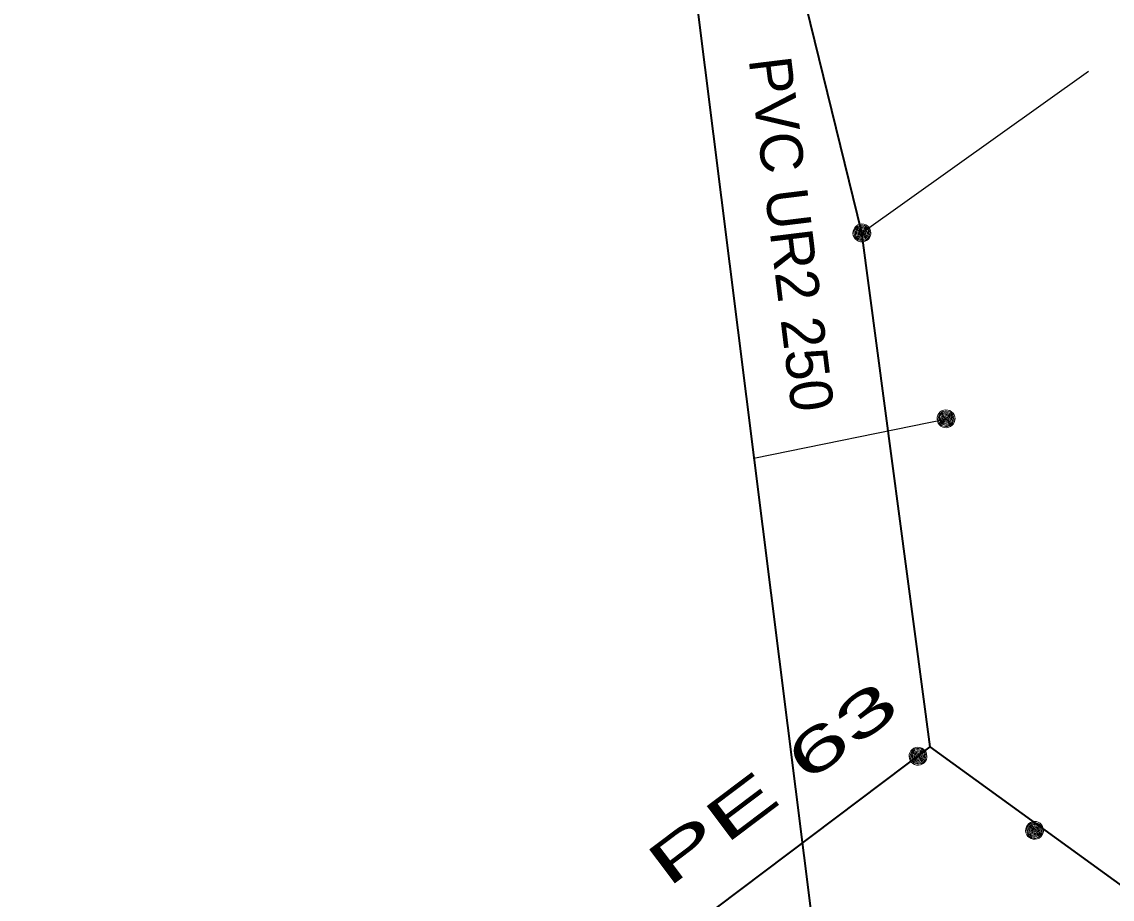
# Model space of a CAD drawing. Extents: x -873619 to -867639, y -1015082 to -1012326.
# Drawn here: x -868108.69 to -868080.46, y -1012831.8 to -1012809.1 of the extents above; entities that cross this region are included whole.
import ezdxf

# ---------------------------------------------------------------- set-up
doc = ezdxf.new("R2010")
doc.units = 0
doc.header["$LTSCALE"] = 0.44
for name, color, linetype, lineweight in [('1', 7, 'Continuous', 13), ('12', 7, 'Continuous', 13), ('21', 7, 'Continuous', 35), ('23', 7, 'Continuous', 25), ('25', 7, 'Continuous', 13), ('3', 7, 'Continuous', 25), ('32', 7, 'Continuous', 13)]:
    doc.layers.add(name, color=color, linetype=linetype, lineweight=lineweight)

msp = doc.modelspace()

# ---------------------------------------------------------------- linework, layer by layer
at = {"layer": '1', "lineweight": 35}
msp.add_line((-868092.986, -1012833.731), (-868085.171, -1012827.86), dxfattribs=at)
for points in [[(-867974.611, -1012725.697), (-867976.949, -1012730.385), (-867980.624, -1012763.205), (-867983.112, -1012775.195), (-867978.719, -1012795.525), (-867979.823, -1012805.464), (-867997.768, -1012829.005), (-868011.042, -1012836.499), (-868058.95, -1012844.4), (-868077.43, -1012833.46), (-868085.171, -1012827.86)], [(-868085.171, -1012827.86), (-868086.94, -1012814.56), (-868094.808, -1012782.506)], [(-868058.95, -1012844.4), (-868077.43, -1012833.46), (-868085.171, -1012827.86), (-868086.94, -1012814.56)]]:
    msp.add_lwpolyline(points, dxfattribs=at)
at = {"layer": '12'}
for points in [[(-868086.708, -1012814.56), (-868086.715, -1012814.508), (-868086.732, -1012814.458), (-868086.761, -1012814.414), (-868086.798, -1012814.377), (-868086.843, -1012814.35), (-868086.892, -1012814.333), (-868086.946, -1012814.329), (-868086.997, -1012814.336), (-868087.046, -1012814.355), (-868087.09, -1012814.384), (-868087.125, -1012814.423), (-868087.152, -1012814.468), (-868087.168, -1012814.519), (-868087.171, -1012814.571), (-868087.163, -1012814.623), (-868087.142, -1012814.672), (-868087.112, -1012814.715), (-868087.073, -1012814.749), (-868087.027, -1012814.775), (-868086.975, -1012814.789), (-868086.923, -1012814.791), (-868086.872, -1012814.781), (-868086.823, -1012814.76), (-868086.781, -1012814.729), (-868086.747, -1012814.688), (-868086.723, -1012814.642), (-868086.71, -1012814.591)], [(-868086.739, -1012814.56), (-868086.745, -1012814.511), (-868086.762, -1012814.465), (-868086.789, -1012814.425), (-868086.826, -1012814.393), (-868086.87, -1012814.371), (-868086.919, -1012814.36), (-868086.968, -1012814.36), (-868087.014, -1012814.373), (-868087.058, -1012814.397), (-868087.093, -1012814.43), (-868087.12, -1012814.471), (-868087.137, -1012814.518), (-868087.141, -1012814.567), (-868087.134, -1012814.615), (-868087.115, -1012814.66), (-868087.085, -1012814.7), (-868087.046, -1012814.731), (-868087.002, -1012814.751), (-868086.955, -1012814.761), (-868086.906, -1012814.759), (-868086.858, -1012814.744), (-868086.816, -1012814.719), (-868086.781, -1012814.685), (-868086.755, -1012814.643), (-868086.742, -1012814.596)], [(-868086.769, -1012814.56), (-868086.774, -1012814.515), (-868086.791, -1012814.473), (-868086.82, -1012814.438), (-868086.855, -1012814.411), (-868086.897, -1012814.394), (-868086.943, -1012814.389), (-868086.987, -1012814.395), (-868087.029, -1012814.414), (-868087.063, -1012814.442), (-868087.09, -1012814.479), (-868087.107, -1012814.521), (-868087.11, -1012814.566), (-868087.103, -1012814.611), (-868087.085, -1012814.652), (-868087.056, -1012814.686), (-868087.019, -1012814.712), (-868086.975, -1012814.728), (-868086.931, -1012814.731), (-868086.886, -1012814.723), (-868086.845, -1012814.703), (-868086.811, -1012814.674), (-868086.786, -1012814.636), (-868086.772, -1012814.593)], [(-868086.799, -1012814.56), (-868086.803, -1012814.519), (-868086.821, -1012814.482), (-868086.848, -1012814.451), (-868086.884, -1012814.43), (-868086.924, -1012814.419), (-868086.965, -1012814.421), (-868087.004, -1012814.434), (-868087.038, -1012814.458), (-868087.063, -1012814.49), (-868087.078, -1012814.528), (-868087.08, -1012814.569), (-868087.073, -1012814.609), (-868087.053, -1012814.645), (-868087.024, -1012814.674), (-868086.987, -1012814.693), (-868086.946, -1012814.701), (-868086.906, -1012814.697), (-868086.867, -1012814.682), (-868086.835, -1012814.656), (-868086.813, -1012814.622), (-868086.799, -1012814.583)], [(-868086.828, -1012814.56), (-868086.833, -1012814.524), (-868086.852, -1012814.492), (-868086.877, -1012814.467), (-868086.911, -1012814.452), (-868086.948, -1012814.449), (-868086.982, -1012814.457), (-868087.014, -1012814.477), (-868087.036, -1012814.505), (-868087.049, -1012814.539), (-868087.049, -1012814.576), (-868087.039, -1012814.611), (-868087.017, -1012814.64), (-868086.987, -1012814.661), (-868086.953, -1012814.671), (-868086.916, -1012814.669), (-868086.882, -1012814.655), (-868086.855, -1012814.632), (-868086.835, -1012814.6), (-868086.828, -1012814.565)], [(-868086.858, -1012814.56), (-868086.864, -1012814.529), (-868086.88, -1012814.503), (-868086.906, -1012814.486), (-868086.936, -1012814.479), (-868086.968, -1012814.483), (-868086.995, -1012814.5), (-868087.012, -1012814.524), (-868087.021, -1012814.555), (-868087.017, -1012814.585), (-868087.002, -1012814.613), (-868086.977, -1012814.632), (-868086.948, -1012814.641), (-868086.916, -1012814.638), (-868086.889, -1012814.624), (-868086.869, -1012814.6), (-868086.858, -1012814.571)], [(-868086.889, -1012814.56), (-868086.894, -1012814.536), (-868086.911, -1012814.518), (-868086.933, -1012814.509), (-868086.958, -1012814.512), (-868086.978, -1012814.526), (-868086.99, -1012814.548), (-868086.99, -1012814.573), (-868086.977, -1012814.594), (-868086.958, -1012814.608), (-868086.933, -1012814.611), (-868086.909, -1012814.602), (-868086.894, -1012814.584)], [(-868086.919, -1012814.56), (-868086.924, -1012814.545), (-868086.938, -1012814.539), (-868086.953, -1012814.543), (-868086.96, -1012814.557), (-868086.956, -1012814.572), (-868086.943, -1012814.581), (-868086.928, -1012814.578), (-868086.919, -1012814.566)], [(-868085.257, -1012828.1), (-868085.264, -1012828.048), (-868085.281, -1012827.998), (-868085.309, -1012827.954), (-868085.347, -1012827.917), (-868085.392, -1012827.89), (-868085.441, -1012827.873), (-868085.495, -1012827.869), (-868085.546, -1012827.876), (-868085.595, -1012827.895), (-868085.639, -1012827.924), (-868085.674, -1012827.963), (-868085.701, -1012828.008), (-868085.717, -1012828.059), (-868085.72, -1012828.111), (-868085.712, -1012828.163), (-868085.691, -1012828.212), (-868085.661, -1012828.255), (-868085.622, -1012828.289), (-868085.576, -1012828.315), (-868085.524, -1012828.329), (-868085.472, -1012828.331), (-868085.421, -1012828.321), (-868085.372, -1012828.3), (-868085.33, -1012828.269), (-868085.296, -1012828.228), (-868085.272, -1012828.182), (-868085.259, -1012828.131)], [(-868085.288, -1012828.1), (-868085.294, -1012828.051), (-868085.311, -1012828.005), (-868085.338, -1012827.965), (-868085.375, -1012827.933), (-868085.419, -1012827.911), (-868085.468, -1012827.9), (-868085.517, -1012827.9), (-868085.563, -1012827.913), (-868085.607, -1012827.937), (-868085.642, -1012827.97), (-868085.669, -1012828.011), (-868085.686, -1012828.058), (-868085.69, -1012828.107), (-868085.683, -1012828.155), (-868085.664, -1012828.2), (-868085.634, -1012828.24), (-868085.595, -1012828.271), (-868085.551, -1012828.291), (-868085.504, -1012828.301), (-868085.455, -1012828.299), (-868085.407, -1012828.284), (-868085.365, -1012828.259), (-868085.33, -1012828.225), (-868085.304, -1012828.183), (-868085.291, -1012828.136)], [(-868085.318, -1012828.1), (-868085.323, -1012828.055), (-868085.34, -1012828.013), (-868085.369, -1012827.978), (-868085.404, -1012827.951), (-868085.446, -1012827.934), (-868085.492, -1012827.929), (-868085.536, -1012827.935), (-868085.578, -1012827.954), (-868085.612, -1012827.982), (-868085.639, -1012828.019), (-868085.656, -1012828.061), (-868085.659, -1012828.106), (-868085.652, -1012828.151), (-868085.634, -1012828.192), (-868085.605, -1012828.226), (-868085.568, -1012828.252), (-868085.524, -1012828.268), (-868085.48, -1012828.271), (-868085.434, -1012828.263), (-868085.394, -1012828.243), (-868085.36, -1012828.214), (-868085.335, -1012828.176), (-868085.321, -1012828.133)], [(-868085.348, -1012828.1), (-868085.352, -1012828.059), (-868085.37, -1012828.022), (-868085.397, -1012827.991), (-868085.433, -1012827.97), (-868085.473, -1012827.959), (-868085.514, -1012827.961), (-868085.553, -1012827.974), (-868085.587, -1012827.998), (-868085.612, -1012828.03), (-868085.627, -1012828.068), (-868085.629, -1012828.109), (-868085.622, -1012828.149), (-868085.602, -1012828.185), (-868085.573, -1012828.214), (-868085.536, -1012828.233), (-868085.495, -1012828.241), (-868085.455, -1012828.237), (-868085.416, -1012828.222), (-868085.384, -1012828.196), (-868085.362, -1012828.162), (-868085.348, -1012828.123)], [(-868085.377, -1012828.1), (-868085.382, -1012828.064), (-868085.401, -1012828.032), (-868085.426, -1012828.007), (-868085.46, -1012827.992), (-868085.497, -1012827.989), (-868085.531, -1012827.997), (-868085.563, -1012828.017), (-868085.585, -1012828.045), (-868085.598, -1012828.079), (-868085.598, -1012828.116), (-868085.588, -1012828.151), (-868085.566, -1012828.18), (-868085.536, -1012828.201), (-868085.502, -1012828.211), (-868085.465, -1012828.209), (-868085.431, -1012828.195), (-868085.404, -1012828.172), (-868085.384, -1012828.14), (-868085.377, -1012828.105)], [(-868085.407, -1012828.1), (-868085.413, -1012828.069), (-868085.429, -1012828.043), (-868085.455, -1012828.026), (-868085.485, -1012828.019), (-868085.517, -1012828.023), (-868085.544, -1012828.04), (-868085.561, -1012828.064), (-868085.57, -1012828.095), (-868085.566, -1012828.125), (-868085.551, -1012828.153), (-868085.526, -1012828.172), (-868085.497, -1012828.181), (-868085.465, -1012828.178), (-868085.438, -1012828.164), (-868085.418, -1012828.14), (-868085.407, -1012828.111)], [(-868085.438, -1012828.1), (-868085.443, -1012828.076), (-868085.46, -1012828.058), (-868085.482, -1012828.049), (-868085.507, -1012828.052), (-868085.527, -1012828.066), (-868085.539, -1012828.088), (-868085.539, -1012828.113), (-868085.526, -1012828.134), (-868085.507, -1012828.148), (-868085.482, -1012828.151), (-868085.458, -1012828.142), (-868085.443, -1012828.124)], [(-868085.468, -1012828.1), (-868085.473, -1012828.085), (-868085.487, -1012828.079), (-868085.502, -1012828.083), (-868085.509, -1012828.097), (-868085.505, -1012828.112), (-868085.492, -1012828.121), (-868085.477, -1012828.118), (-868085.468, -1012828.106)]]:
    msp.add_lwpolyline(points, close=True, dxfattribs=at)
at = {"layer": '21'}
msp.add_lwpolyline([(-868134.19, -1012752.63), (-868112.27, -1012769.62), (-868107.42, -1012773.25), (-868101.75, -1012777.58), (-868093.15, -1012793.25), (-868087.37, -1012839.18), (-868062.459, -1012846.83), (-868020.28, -1012856.9)], dxfattribs=at)
at = {"layer": '23'}
msp.add_line((-868089.735, -1012820.386), (-868084.74, -1012819.37), dxfattribs=at)
at = {"layer": '25'}
for points in [[(-868082.24, -1012830.018), (-868082.246, -1012829.966), (-868082.263, -1012829.916), (-868082.292, -1012829.872), (-868082.329, -1012829.835), (-868082.374, -1012829.808), (-868082.424, -1012829.791), (-868082.477, -1012829.787), (-868082.529, -1012829.794), (-868082.578, -1012829.813), (-868082.621, -1012829.842), (-868082.657, -1012829.881), (-868082.683, -1012829.926), (-868082.699, -1012829.977), (-868082.702, -1012830.029), (-868082.694, -1012830.081), (-868082.674, -1012830.13), (-868082.643, -1012830.173), (-868082.604, -1012830.207), (-868082.558, -1012830.233), (-868082.507, -1012830.247), (-868082.454, -1012830.249), (-868082.403, -1012830.239), (-868082.355, -1012830.218), (-868082.312, -1012830.187), (-868082.278, -1012830.146), (-868082.254, -1012830.1), (-868082.242, -1012830.049)], [(-868082.27, -1012830.018), (-868082.276, -1012829.969), (-868082.293, -1012829.923), (-868082.321, -1012829.883), (-868082.358, -1012829.851), (-868082.402, -1012829.829), (-868082.45, -1012829.818), (-868082.499, -1012829.818), (-868082.546, -1012829.831), (-868082.589, -1012829.855), (-868082.625, -1012829.888), (-868082.652, -1012829.929), (-868082.668, -1012829.976), (-868082.672, -1012830.025), (-868082.665, -1012830.073), (-868082.646, -1012830.118), (-868082.616, -1012830.158), (-868082.578, -1012830.189), (-868082.534, -1012830.209), (-868082.486, -1012830.219), (-868082.437, -1012830.217), (-868082.39, -1012830.202), (-868082.347, -1012830.177), (-868082.313, -1012830.143), (-868082.287, -1012830.101), (-868082.273, -1012830.054)], [(-868082.3, -1012830.018), (-868082.306, -1012829.973), (-868082.323, -1012829.931), (-868082.351, -1012829.896), (-868082.387, -1012829.869), (-868082.429, -1012829.852), (-868082.474, -1012829.847), (-868082.519, -1012829.853), (-868082.56, -1012829.872), (-868082.595, -1012829.9), (-868082.622, -1012829.937), (-868082.638, -1012829.979), (-868082.642, -1012830.024), (-868082.635, -1012830.069), (-868082.616, -1012830.11), (-868082.587, -1012830.144), (-868082.55, -1012830.17), (-868082.507, -1012830.186), (-868082.462, -1012830.189), (-868082.417, -1012830.181), (-868082.377, -1012830.161), (-868082.343, -1012830.132), (-868082.317, -1012830.094), (-868082.303, -1012830.051)], [(-868082.33, -1012830.018), (-868082.335, -1012829.977), (-868082.353, -1012829.94), (-868082.38, -1012829.909), (-868082.415, -1012829.888), (-868082.455, -1012829.877), (-868082.496, -1012829.879), (-868082.535, -1012829.892), (-868082.569, -1012829.916), (-868082.594, -1012829.948), (-868082.609, -1012829.986), (-868082.612, -1012830.027), (-868082.604, -1012830.067), (-868082.584, -1012830.103), (-868082.555, -1012830.132), (-868082.518, -1012830.151), (-868082.478, -1012830.159), (-868082.437, -1012830.155), (-868082.399, -1012830.14), (-868082.367, -1012830.114), (-868082.344, -1012830.08), (-868082.331, -1012830.041)], [(-868082.36, -1012830.018), (-868082.365, -1012829.982), (-868082.383, -1012829.95), (-868082.409, -1012829.925), (-868082.443, -1012829.91), (-868082.479, -1012829.907), (-868082.514, -1012829.915), (-868082.545, -1012829.935), (-868082.568, -1012829.963), (-868082.581, -1012829.997), (-868082.581, -1012830.034), (-868082.57, -1012830.069), (-868082.549, -1012830.098), (-868082.519, -1012830.119), (-868082.484, -1012830.129), (-868082.447, -1012830.127), (-868082.413, -1012830.113), (-868082.386, -1012830.09), (-868082.367, -1012830.058), (-868082.36, -1012830.023)], [(-868082.39, -1012830.018), (-868082.395, -1012829.987), (-868082.412, -1012829.961), (-868082.438, -1012829.944), (-868082.468, -1012829.937), (-868082.499, -1012829.941), (-868082.526, -1012829.958), (-868082.544, -1012829.982), (-868082.552, -1012830.013), (-868082.548, -1012830.043), (-868082.533, -1012830.071), (-868082.509, -1012830.09), (-868082.479, -1012830.099), (-868082.448, -1012830.096), (-868082.42, -1012830.082), (-868082.4, -1012830.058), (-868082.39, -1012830.029)], [(-868082.42, -1012830.018), (-868082.425, -1012829.994), (-868082.442, -1012829.976), (-868082.465, -1012829.967), (-868082.489, -1012829.97), (-868082.51, -1012829.984), (-868082.521, -1012830.006), (-868082.521, -1012830.031), (-868082.509, -1012830.052), (-868082.489, -1012830.066), (-868082.464, -1012830.069), (-868082.441, -1012830.06), (-868082.425, -1012830.042)], [(-868082.45, -1012830.018), (-868082.455, -1012830.003), (-868082.47, -1012829.997), (-868082.485, -1012830.001), (-868082.492, -1012830.015), (-868082.488, -1012830.03), (-868082.475, -1012830.039), (-868082.46, -1012830.036), (-868082.45, -1012830.024)]]:
    msp.add_lwpolyline(points, close=True, dxfattribs=at)
at = {"layer": '3'}
msp.add_line((-868086.94, -1012814.56), (-868081.071, -1012810.378), dxfattribs=at)
at = {"layer": '32'}
for points in [[(-868084.53, -1012819.369), (-868084.536, -1012819.317), (-868084.553, -1012819.267), (-868084.582, -1012819.223), (-868084.619, -1012819.186), (-868084.664, -1012819.159), (-868084.714, -1012819.142), (-868084.767, -1012819.138), (-868084.819, -1012819.145), (-868084.868, -1012819.164), (-868084.911, -1012819.193), (-868084.947, -1012819.232), (-868084.973, -1012819.277), (-868084.989, -1012819.328), (-868084.992, -1012819.38), (-868084.984, -1012819.432), (-868084.964, -1012819.481), (-868084.933, -1012819.524), (-868084.894, -1012819.558), (-868084.848, -1012819.584), (-868084.797, -1012819.598), (-868084.744, -1012819.6), (-868084.693, -1012819.59), (-868084.645, -1012819.569), (-868084.602, -1012819.538), (-868084.568, -1012819.497), (-868084.544, -1012819.451), (-868084.532, -1012819.4)], [(-868084.56, -1012819.369), (-868084.566, -1012819.32), (-868084.583, -1012819.274), (-868084.611, -1012819.234), (-868084.648, -1012819.202), (-868084.692, -1012819.18), (-868084.74, -1012819.169), (-868084.789, -1012819.169), (-868084.836, -1012819.182), (-868084.879, -1012819.206), (-868084.915, -1012819.239), (-868084.942, -1012819.28), (-868084.958, -1012819.327), (-868084.962, -1012819.376), (-868084.955, -1012819.424), (-868084.936, -1012819.469), (-868084.906, -1012819.509), (-868084.868, -1012819.54), (-868084.824, -1012819.56), (-868084.776, -1012819.57), (-868084.727, -1012819.568), (-868084.68, -1012819.553), (-868084.637, -1012819.528), (-868084.603, -1012819.494), (-868084.577, -1012819.452), (-868084.563, -1012819.405)], [(-868084.59, -1012819.369), (-868084.596, -1012819.324), (-868084.613, -1012819.282), (-868084.641, -1012819.247), (-868084.677, -1012819.22), (-868084.719, -1012819.203), (-868084.764, -1012819.198), (-868084.809, -1012819.204), (-868084.85, -1012819.223), (-868084.885, -1012819.251), (-868084.912, -1012819.288), (-868084.928, -1012819.33), (-868084.932, -1012819.375), (-868084.925, -1012819.42), (-868084.906, -1012819.461), (-868084.877, -1012819.495), (-868084.84, -1012819.521), (-868084.797, -1012819.537), (-868084.752, -1012819.54), (-868084.707, -1012819.532), (-868084.667, -1012819.512), (-868084.633, -1012819.483), (-868084.607, -1012819.445), (-868084.593, -1012819.402)], [(-868084.62, -1012819.369), (-868084.625, -1012819.328), (-868084.643, -1012819.291), (-868084.67, -1012819.26), (-868084.705, -1012819.239), (-868084.745, -1012819.228), (-868084.786, -1012819.23), (-868084.825, -1012819.243), (-868084.859, -1012819.267), (-868084.884, -1012819.299), (-868084.899, -1012819.337), (-868084.902, -1012819.378), (-868084.894, -1012819.418), (-868084.874, -1012819.454), (-868084.845, -1012819.483), (-868084.808, -1012819.502), (-868084.768, -1012819.51), (-868084.727, -1012819.506), (-868084.689, -1012819.491), (-868084.657, -1012819.465), (-868084.634, -1012819.431), (-868084.621, -1012819.392)], [(-868084.65, -1012819.369), (-868084.655, -1012819.333), (-868084.673, -1012819.301), (-868084.699, -1012819.276), (-868084.733, -1012819.261), (-868084.769, -1012819.258), (-868084.804, -1012819.266), (-868084.835, -1012819.286), (-868084.858, -1012819.314), (-868084.871, -1012819.348), (-868084.871, -1012819.385), (-868084.86, -1012819.42), (-868084.839, -1012819.449), (-868084.809, -1012819.47), (-868084.774, -1012819.48), (-868084.737, -1012819.478), (-868084.703, -1012819.464), (-868084.676, -1012819.441), (-868084.657, -1012819.409), (-868084.65, -1012819.374)], [(-868084.68, -1012819.369), (-868084.685, -1012819.338), (-868084.702, -1012819.312), (-868084.728, -1012819.295), (-868084.758, -1012819.288), (-868084.789, -1012819.292), (-868084.816, -1012819.309), (-868084.834, -1012819.333), (-868084.842, -1012819.364), (-868084.838, -1012819.394), (-868084.823, -1012819.422), (-868084.799, -1012819.441), (-868084.769, -1012819.45), (-868084.738, -1012819.447), (-868084.71, -1012819.433), (-868084.69, -1012819.409), (-868084.68, -1012819.38)], [(-868084.71, -1012819.369), (-868084.715, -1012819.345), (-868084.732, -1012819.327), (-868084.755, -1012819.318), (-868084.779, -1012819.321), (-868084.8, -1012819.335), (-868084.811, -1012819.357), (-868084.811, -1012819.382), (-868084.799, -1012819.403), (-868084.779, -1012819.417), (-868084.754, -1012819.42), (-868084.731, -1012819.411), (-868084.715, -1012819.393)], [(-868084.74, -1012819.369), (-868084.745, -1012819.354), (-868084.76, -1012819.348), (-868084.775, -1012819.352), (-868084.782, -1012819.366), (-868084.778, -1012819.381), (-868084.765, -1012819.39), (-868084.75, -1012819.387), (-868084.74, -1012819.375)]]:
    msp.add_lwpolyline(points, close=True, dxfattribs=at)

# ---------------------------------------------------------------- texts
at = {"layer": '1'}
msp.add_text('PVC UR2 250 ', height=1.1, rotation=277, dxfattribs=at).set_placement((-868089.874, -1012810.068))
at = {"layer": '1', "width": 1.9}
msp.add_text('PE 63 ', height=1.1, rotation=37, dxfattribs=at).set_placement((-868091.967, -1012831.528))

doc.saveas('drawing.dxf')
